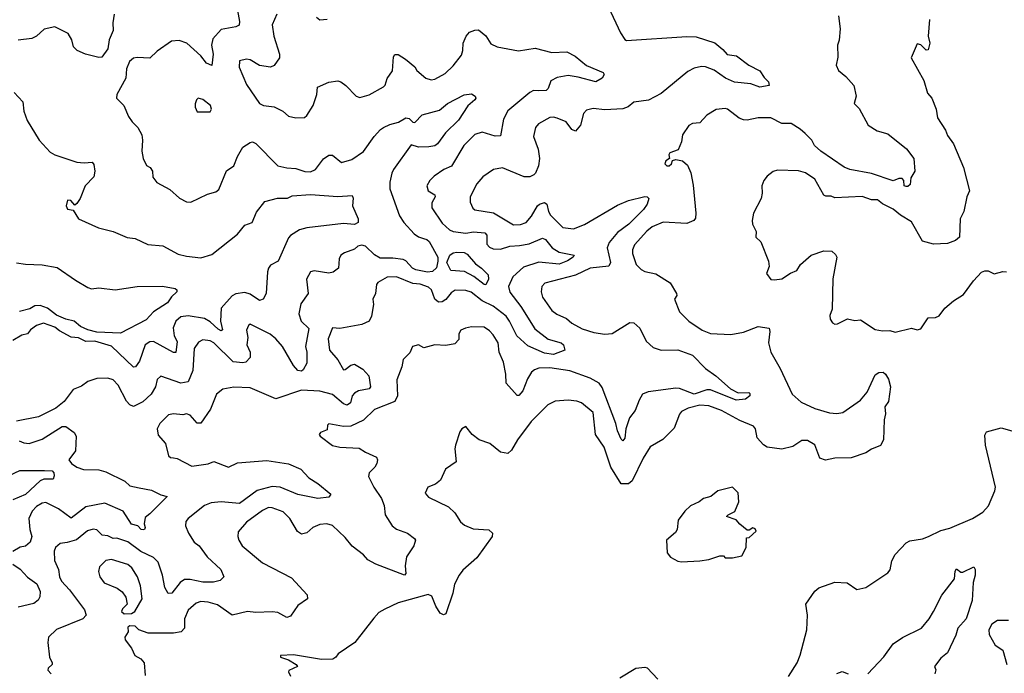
# Model space of a CAD drawing. Extents: x 1839239 to 1929705, y 762242 to 910352.
# Tile 272 of 429: x 1899413 to 1904802, y 843967 to 847544. Entities that reach past the tile are written whole.
import ezdxf

# ---------------------------------------------------------------- set-up
doc = ezdxf.new("R2010")
doc.units = 0

msp = doc.modelspace()

# ---------------------------------------------------------------- linework, layer by layer
at = {"layer": '0CON10XD'}
for points in [[(1902635, 847613.3), (1902702.3, 847472.3), (1902725, 847435.6), (1902735, 847429.6), (1903065, 847452.4), (1903115, 847450.7), (1903217, 847417), (1903261.1, 847381.1), (1903285, 847353.3), (1903337.4, 847347.4), (1903403.3, 847295), (1903465, 847263.8), (1903487.7, 847227.7), (1903512.5, 847205), (1903515, 847183.3), (1903465, 847174.2), (1903415, 847194), (1903325, 847203.1), (1903276, 847225), (1903215, 847268.2), (1903166.4, 847286.4), (1903145, 847287.4), (1903105, 847278.4), (1903070, 847260), (1902925, 847140), (1902855, 847104), (1902775, 847092.9), (1902742.8, 847067.2), (1902714.1, 847055.9), (1902615, 847051.8), (1902552.2, 847057.8), (1902515, 847050), (1902498.8, 847031.2), (1902482.1, 846967.9), (1902455, 846934.2), (1902435, 846942.5), (1902404.3, 846985), (1902355, 847006.2), (1902335, 847011.8), (1902315, 847009.4), (1902252, 846975), (1902236.7, 846955), (1902225.6, 846905), (1902251.5, 846835), (1902257.3, 846785), (1902252.5, 846745), (1902236.5, 846705), (1902226.9, 846695), (1902205, 846684.5), (1902175, 846683.8), (1902055.9, 846734.1), (1902005.5, 846724.5), (1901947.5, 846685), (1901914.7, 846645.3), (1901878.9, 846575), (1901878.5, 846545), (1901892.4, 846512.4), (1901903.2, 846503.2), (1902006.7, 846486.7), (1902115, 846421.2), (1902155, 846423.2), (1902185.6, 846435), (1902215, 846468.5), (1902246.4, 846525), (1902257.5, 846535), (1902285, 846543.1), (1902298.1, 846535), (1902306.7, 846495), (1902317.6, 846475), (1902385, 846407.9), (1902445, 846400), (1902505, 846423.6), (1902685, 846529.4), (1902745, 846554.7), (1902835, 846576.7), (1902846.7, 846575), (1902855.7, 846565), (1902847.5, 846535), (1902828.2, 846505), (1902746.7, 846425), (1902685, 846379.2), (1902638.9, 846325), (1902628.1, 846295), (1902646.1, 846215), (1902638, 846195), (1902535, 846185.3), (1902455, 846145.3), (1902287.9, 846102.1), (1902270, 846085), (1902266.9, 846055), (1902274.4, 846025), (1902325, 845952.9), (1902352.4, 845932.4), (1902405, 845909.5), (1902435, 845883.5), (1902492.1, 845852.1), (1902555, 845832.7)], [(1899929.2, 847575), (1899922.9, 847527.1), (1899924.6, 847485), (1899902.8, 847435), (1899895.3, 847385), (1899861.5, 847338.5), (1899845, 847337.3), (1899773.3, 847355), (1899726.5, 847376.5), (1899707.1, 847395), (1899698.9, 847435), (1899678.8, 847468.8), (1899605, 847504.4), (1899546.6, 847493.4), (1899505.5, 847454.5), (1899478.8, 847441.2), (1899405, 847432.5)], [(1900605.6, 847595), (1900616.5, 847535), (1900614.4, 847515), (1900595.3, 847504.7), (1900515, 847490), (1900470.7, 847439.3), (1900463.4, 847405), (1900471.9, 847355), (1900465, 847293.1), (1900435, 847306.2), (1900405, 847346.2), (1900326.7, 847416.7), (1900285, 847430), (1900243.6, 847426.4), (1900165, 847371.4), (1900125, 847334.4), (1900055, 847338.1), (1900035, 847334), (1900014.2, 847315), (1899998.1, 847275), (1899994.4, 847225), (1899943.8, 847135), (1899943.3, 847115), (1899983.3, 847075), (1900007.5, 847015), (1900028, 846985), (1900060, 846955), (1900081.1, 846915), (1900085.4, 846885), (1900081.4, 846825), (1900088.1, 846785), (1900106, 846746), (1900126.7, 846735), (1900140, 846715), (1900142.3, 846682.3), (1900163.4, 846653.4), (1900235.4, 846615.4), (1900287.3, 846567.3), (1900325, 846548), (1900350, 846545), (1900439.8, 846590.2), (1900487.2, 846602.8), (1900502.9, 846615), (1900545, 846718), (1900585, 846743.8), (1900605, 846796.2), (1900635, 846846), (1900675, 846873.1), (1900687.5, 846875), (1900705, 846866.7), (1900825.3, 846745.3), (1900875, 846732.9), (1900925, 846730.6), (1900973.8, 846713.8), (1901005, 846712.5), (1901032.5, 846725), (1901076.3, 846783.7), (1901105, 846802.1), (1901125, 846802.2), (1901175, 846763.5), (1901229.9, 846780.1), (1901295, 846823.2), (1901353.1, 846905), (1901387, 846943), (1901405, 846953.8), (1901439.5, 846970.5), (1901486.7, 846983.3), (1901526.5, 847006.5), (1901545, 847004.3), (1901565, 846983.3), (1901575, 846981.2), (1901615, 847023.3), (1901711, 847049), (1901755, 847085.4), (1901845, 847133.5), (1901885, 847139.2), (1901906.7, 847125), (1901910, 847115), (1901903.8, 847105), (1901865, 847072.5), (1901815.5, 846995), (1901744.3, 846925.7), (1901700, 846865), (1901685, 846854.4), (1901652.1, 846847.9), (1901595, 846846.4), (1901555, 846858.8), (1901459.1, 846725), (1901450.5, 846705), (1901438.7, 846655), (1901439.5, 846619.5), (1901491.8, 846471.8), (1901515.4, 846435), (1901572.9, 846372.9), (1901595.6, 846355.6), (1901622.8, 846347.2), (1901641.8, 846341.8), (1901655, 846330), (1901700.7, 846245), (1901702.4, 846222.4), (1901694, 846186), (1901673, 846167), (1901645, 846163.2), (1901580.8, 846175), (1901563.7, 846185), (1901526.2, 846225), (1901511.3, 846231.3), (1901455, 846240), (1901385, 846239.3), (1901355, 846257.3), (1901305, 846304.8), (1901285, 846310.2), (1901264.4, 846305.6), (1901245, 846289.2), (1901191.1, 846268.9), (1901170.6, 846255), (1901161.4, 846235), (1901157.5, 846185), (1901127.9, 846162.1), (1901105, 846157.1), (1901025, 846169.2), (1901005, 846164), (1900982.2, 846125), (1900991.1, 846045), (1900951.4, 845988.6), (1900940.8, 845935), (1900953.1, 845895), (1900994.8, 845854.8), (1900977.6, 845755), (1900984.8, 845724.8), (1900984, 845665), (1900965, 845627.3), (1900955, 845620), (1900934.4, 845624.4), (1900911.2, 845651.2)], [(1900820.8, 847575), (1900794.5, 847515.5), (1900803.8, 847453.8), (1900835.6, 847355), (1900834.3, 847335.7), (1900806.4, 847293.6), (1900785.5, 847284.5), (1900725, 847294.3), (1900675, 847324), (1900655, 847329.2), (1900615, 847320), (1900614.4, 847285), (1900655, 847188.8), (1900726, 847085), (1900747.5, 847075), (1900805, 847067.8), (1900853.6, 847043.6), (1900885, 847016.2), (1900925, 847006.7), (1900971.2, 847008.8), (1900985, 847020), (1901019.1, 847075), (1901039.4, 847135), (1901043.1, 847175), (1901105, 847203.1), (1901155, 847209.4), (1901170, 847205), (1901198.8, 847185), (1901254, 847125), (1901275, 847118.6), (1901325, 847132.5), (1901403.8, 847176.2), (1901413.3, 847186.7), (1901425, 847223.3), (1901452.5, 847265), (1901458.8, 847341.2), (1901466, 847354), (1901485, 847354.2), (1901525, 847328.5), (1901575, 847285.8), (1901587, 847267)], [(1903894, 847565), (1903903.8, 847495), (1903898.3, 847431.7), (1903890, 847405), (1903890.7, 847339.3), (1903881.2, 847295), (1903895, 847266.7), (1903935, 847234), (1903978.1, 847185), (1903991.5, 847125), (1903980, 847085), (1904008.3, 847058.3), (1904058, 846968), (1904106.9, 846936.9), (1904165, 846920), (1904267.2, 846837.2), (1904306.9, 846785), (1904312, 846715), (1904291.2, 846678.8), (1904287, 846643), (1904275, 846631.2), (1904265, 846631.2), (1904253.8, 846635), (1904252.5, 846665), (1904242.5, 846675), (1904225, 846674.4), (1904195, 846661.8), (1904075, 846702.3), (1903957.5, 846725), (1903925, 846737.1), (1903798.1, 846825), (1903762.7, 846855), (1903748.2, 846885), (1903711.7, 846921.7), (1903685, 846946), (1903635, 846976.8), (1903585, 846976.7), (1903525, 847006.8), (1903455, 847007.9), (1903395, 846994.5), (1903375, 846995.6), (1903351.2, 847005), (1903288, 847055), (1903275, 847058.9), (1903225, 847052), (1903175, 847022), (1903135, 846980), (1903095, 846975.6), (1903075, 846965.7), (1903040, 846915), (1903035.9, 846875.9), (1903017, 846833), (1902971.4, 846815), (1902965.8, 846805), (1902970, 846785), (1902948.8, 846771.2), (1902944.2, 846755), (1902954.6, 846744.6), (1902968.8, 846745), (1902980.8, 846755), (1902987, 846773), (1903005, 846778.8), (1903041.7, 846771.7), (1903067.7, 846747.7), (1903085.6, 846705.6), (1903098.8, 846638.8), (1903114.3, 846485.7), (1903111.7, 846458.3), (1903103.8, 846446.2), (1903065, 846428.8), (1902935, 846436.7), (1902875, 846410), (1902845, 846387.5), (1902778.2, 846311.8), (1902767.5, 846285), (1902767.3, 846265), (1902787.8, 846205), (1902815, 846177.1), (1902835, 846165.8), (1902895, 846153.8), (1902973.8, 846105), (1903008, 846045), (1903009.2, 846035), (1902996.7, 846015), (1903024.6, 845944.6), (1903075.8, 845895), (1903148, 845845), (1903195, 845826.2), (1903305, 845820.8), (1903375, 845834.6), (1903455, 845865.6), (1903515, 845855.8), (1903518.2, 845838.2), (1903511.1, 845775), (1903523.8, 845725), (1903575.8, 845635.8), (1903640.8, 845495), (1903691.2, 845451.2), (1903765, 845417.3), (1903845, 845392.5), (1903885, 845389.2), (1903919.2, 845395), (1904015, 845461.9), (1904051.8, 845505), (1904095, 845600), (1904115, 845613.8), (1904140, 845615), (1904152.5, 845605), (1904167.7, 845577.7), (1904180, 845535), (1904168.9, 845455), (1904148.5, 845425), (1904153, 845387), (1904145.7, 845355), (1904140.6, 845245), (1904125, 845214.2), (1904075, 845194.4), (1904045, 845174.4), (1903965, 845146.9), (1903875, 845144.6), (1903823.7, 845133.7), (1903792, 845145), (1903765, 845217.1), (1903725, 845241.1), (1903695, 845240.4), (1903645, 845207.9), (1903585, 845194.6), (1903505, 845205.5), (1903485, 845216.9), (1903450.3, 845255), (1903440, 845305), (1903429.6, 845319.6), (1903355, 845350), (1903253.8, 845405), (1903185, 845430.4), (1903135, 845435.2), (1903071.2, 845418.8), (1903035, 845400), (1903024, 845385), (1902995, 845308.8), (1902933.4, 845246.6), (1902863.2, 845206.8), (1902825, 845144), (1902765, 845020), (1902745, 845004.6), (1902705, 845004.5), (1902647.7, 845095), (1902611.2, 845205), (1902565.2, 845275), (1902552.5, 845395), (1902487.4, 845447.4), (1902463.2, 845456.8), (1902415, 845462.9), (1902343.9, 845456.1), (1902303.3, 845436.7), (1902213.3, 845345), (1902136.9, 845245), (1902105, 845188), (1902085, 845170.8), (1902045, 845177.1), (1901986.7, 845225), (1901927.5, 845245), (1901890, 845275), (1901855, 845317.5), (1901832.5, 845305), (1901821.7, 845288.3), (1901798.8, 845215), (1901793.8, 845195), (1901802.5, 845125), (1901743.3, 845085), (1901716.2, 845025), (1901688.3, 845001.7), (1901646.7, 844985), (1901632.7, 844952.7), (1901650.3, 844930.3), (1901759.1, 844879.1), (1901794, 844845), (1901826.3, 844796.3), (1901847.9, 844777.9), (1901895, 844758.2), (1901981.5, 844751.5), (1902000, 844735), (1901998.6, 844715), (1901915, 844598.8), (1901837.9, 844532.1), (1901817.5, 844505), (1901792, 844455), (1901783.8, 844405), (1901745, 844292.5), (1901732.5, 844287.5), (1901715, 844296.2), (1901690.5, 844335), (1901668.9, 844388.9), (1901647.8, 844397.8), (1901485, 844353.6), (1901411.7, 844318.3)], [(1901095.2, 847544.8), (1901055, 847541.8), (1901036.9, 847556.9)], [(1904393.8, 847545), (1904385.7, 847455), (1904395.7, 847415), (1904385, 847380), (1904375, 847377.5), (1904345, 847406.7), (1904325, 847412.5), (1904292, 847335), (1904361.2, 847211.2), (1904382.1, 847142.1), (1904406, 847115), (1904428.9, 847055), (1904437.2, 847007.2), (1904479.8, 846939.8), (1904491.1, 846911.1), (1904524.2, 846865), (1904579.4, 846735), (1904612.7, 846607.3), (1904598, 846575), (1904581.4, 846495), (1904560.9, 846455), (1904557.5, 846355), (1904535, 846335.8), (1904490.9, 846319.1), (1904415, 846316.7), (1904355, 846332.9), (1904295, 846437.8), (1904235, 846474.4), (1904195, 846507.2), (1904135, 846536.9), (1904108, 846558), (1904075, 846559.1), (1904025, 846576.9), (1903875, 846570), (1903855, 846578.9), (1903825, 846578.8), (1903814.2, 846584.2), (1903765, 846672), (1903715, 846707.1), (1903676.8, 846716.8), (1903560.5, 846720.5), (1903537.3, 846712.7), (1903505, 846688.8), (1903485.8, 846664.2), (1903474.3, 846635), (1903477.1, 846595), (1903472, 846565), (1903429.2, 846485), (1903422.5, 846445), (1903424.2, 846425), (1903444.2, 846385), (1903441.5, 846355), (1903468.9, 846328.9), (1903512.3, 846222.3), (1903516.1, 846193.9), (1903500, 846155), (1903525, 846123.3), (1903545, 846120), (1903583.9, 846126.1), (1903632.2, 846157.8), (1903667.4, 846172.6), (1903686.2, 846205), (1903745, 846256.2), (1903815, 846280), (1903857.7, 846277.7), (1903879.1, 846259.1), (1903886, 846245), (1903863.2, 846126.8), (1903859.7, 845960.3), (1903847.5, 845925), (1903850, 845905), (1903862.5, 845885), (1903875, 845877.5), (1903889.3, 845880.7), (1903945, 845906.7), (1903985, 845898.8), (1904015, 845901.2), (1904095, 845848.8), (1904135, 845841.4), (1904175, 845844), (1904205, 845834), (1904295, 845856.2), (1904325, 845847.5), (1904345, 845853.3), (1904385, 845912.5), (1904425, 845914.2), (1904445, 845924), (1904477.5, 845965), (1904524.2, 846005.8), (1904578.9, 846041.1), (1904633.3, 846115), (1904678.3, 846161.7), (1904695, 846170), (1904715, 846170), (1904746.4, 846153.6), (1904795, 846166.7), (1904813.6, 846163.6)], [(1901587, 847267), (1901636.2, 847225), (1901665, 847215.7), (1901685, 847219.2), (1901740.9, 847249.1), (1901785, 847291.4), (1901830.5, 847349.5), (1901838.2, 847375), (1901839.5, 847415), (1901855.8, 847455), (1901875, 847476.2), (1901905, 847487.5), (1901925, 847488), (1901965, 847455.7), (1901992.6, 847412.6), (1902025.5, 847395.5), (1902143.7, 847373.7), (1902235, 847389.4), (1902325.4, 847365.4), (1902407.9, 847367.9), (1902454, 847345), (1902515, 847294.2), (1902606.7, 847255), (1902611.2, 847245), (1902601.2, 847225), (1902565.8, 847204.2), (1902470.5, 847230.5), (1902415, 847238.9), (1902355, 847228.4), (1902320.5, 847209.5), (1902305, 847167.5), (1902295, 847157.5), (1902255, 847154.7), (1902225, 847156), (1902205, 847146.2), (1902085.2, 847044.8), (1902060.4, 846999.6), (1902045, 846908.8), (1902015, 846906.5), (1901945, 846928.5), (1901905, 846915.5), (1901843.9, 846855), (1901776.8, 846743.2), (1901733.5, 846725), (1901681.9, 846688.1), (1901657.5, 846665), (1901641.1, 846635), (1901648.5, 846608.5), (1901685.6, 846585), (1901686.2, 846575), (1901668.5, 846541.5), (1901669.6, 846515), (1901725, 846430.4), (1901765, 846393.8), (1901785, 846385.4), (1901855, 846375.9), (1901896.7, 846383.3), (1901958.4, 846378.4), (1901970, 846365), (1901969.6, 846315), (1901985, 846298.8), (1902005, 846290), (1902045, 846288.6), (1902095, 846304), (1902148.9, 846308.9), (1902202.1, 846317.9), (1902275, 846349.5), (1902290.5, 846340.5), (1902327.5, 846295), (1902365, 846272.1), (1902447.5, 846255), (1902443.3, 846245), (1902411.4, 846225), (1902365, 846206.9), (1902255, 846216.5), (1902169.7, 846190.3), (1902112.3, 846137.7), (1902089.3, 846085), (1902095, 846053.3), (1902155.3, 845975), (1902231.7, 845851.7), (1902305, 845795.5), (1902377.5, 845775), (1902388.9, 845765), (1902396.7, 845735), (1902335, 845712.5), (1902285, 845719.6), (1902195, 845760), (1902134.4, 845814.4), (1902094.4, 845894.4), (1902075, 845921), (1902005, 845975.8), (1901943.8, 846005), (1901883.7, 846053.7), (1901855, 846061.6), (1901795.7, 846064.3), (1901775, 846050), (1901745, 846013.2), (1901725, 846000.8), (1901705, 845997.5), (1901685, 846014.4), (1901666.4, 846065), (1901649.6, 846079.6), (1901605, 846096.4), (1901565, 846100), (1901475, 846136.7), (1901424.3, 846135.7), (1901373.8, 846106.2), (1901365.6, 846095), (1901360, 846045), (1901346.6, 846015), (1901348.5, 845985), (1901337.7, 845922.3), (1901325.7, 845894.3), (1901285, 845876), (1901165, 845853.8), (1901125, 845858.8), (1901101.4, 845798.6), (1901107.9, 845735), (1901155, 845683.5), (1901185, 845628.8), (1901195, 845629.2), (1901225, 845653.5), (1901245, 845658.6), (1901291.5, 845631.5), (1901323.8, 845595), (1901333.8, 845535), (1901325, 845524), (1901267.4, 845512.6), (1901245, 845500.4), (1901232.3, 845485), (1901223.2, 845446.8), (1901205.3, 845434.7), (1901185, 845442.6), (1901125, 845493.3), (1901055, 845511.2), (1900955, 845516.3), (1900815, 845469.5), (1900675, 845528.9), (1900585, 845533.8), (1900525, 845523.1), (1900490, 845495), (1900457.3, 845412.7), (1900405, 845336.5), (1900385, 845336.7), (1900345, 845380.8), (1900325, 845387.5), (1900305, 845381.4), (1900255, 845386.9), (1900228, 845382), (1900180, 845335), (1900166, 845305), (1900170.5, 845270.5), (1900210, 845225), (1900227, 845157), (1900238.3, 845148.3), (1900255, 845146.7), (1900275, 845143.3), (1900355, 845100.5), (1900445, 845113.1), (1900475, 845125.5), (1900555, 845094.8), (1900605, 845118.7), (1900765, 845131.8), (1900883.8, 845113.8), (1900952.5, 845085), (1900995, 845037.5), (1901045, 845006.2), (1901115, 844946.7), (1901105, 844932), (1901045, 844924.5), (1900934.4, 844945.6), (1900839.2, 844985), (1900795, 844990.4), (1900712.2, 844967.8), (1900615, 844896), (1900515, 844905.6), (1900459.9, 844900.1), (1900424.8, 844885.2), (1900334, 844815), (1900321.3, 844798.7), (1900319.4, 844775), (1900336.4, 844735), (1900368.5, 844685), (1900395, 844664.3), (1900438.1, 844605), (1900514.2, 844535), (1900530, 844495), (1900510, 844475), (1900473.3, 844466.7), (1900415, 844465.4), (1900345, 844481.4), (1900315, 844479.8), (1900291.2, 844465), (1900245, 844405.7), (1900225, 844404.2), (1900206.9, 844436.9), (1900195.2, 844505), (1900170.8, 844575), (1900145, 844601.2), (1900075, 844633.3), (1900005, 844686.2), (1899945, 844706.8), (1899924.6, 844705.4), (1899895, 844718.8), (1899865, 844722.5), (1899835, 844752), (1899815, 844756), (1899783.8, 844746.2), (1899723, 844697), (1899672.6, 844682.6), (1899635, 844677.1), (1899609.2, 844655), (1899600.6, 844635), (1899603.3, 844585), (1899625.2, 844535.2), (1899630, 844495), (1899640.6, 844470.6), (1899684.8, 844424.8), (1899768.1, 844315), (1899775.6, 844285), (1899758.8, 844265), (1899615, 844206.5), (1899570, 844165), (1899566.4, 844136.4), (1899576.2, 844055), (1899591.2, 844025), (1899590, 844015), (1899569.2, 843995), (1899567.1, 843985), (1899585.6, 843965)], [(1899382.5, 847145), (1899428.9, 847095), (1899435.9, 847044.1), (1899452.7, 846992.7), (1899519.1, 846885), (1899580.2, 846820.2), (1899604.6, 846804.6), (1899725, 846764.4), (1899765, 846760.6), (1899810, 846765), (1899818.3, 846751.7), (1899824.2, 846715), (1899818.8, 846685), (1899771.4, 846635), (1899743.3, 846565), (1899725, 846537.5), (1899715, 846530), (1899692.5, 846555), (1899675, 846556.7), (1899666.2, 846525), (1899675, 846507.5), (1899705, 846502.5), (1899735, 846454), (1899844.5, 846404.5), (1899924.5, 846384.5), (1900001.7, 846351.7), (1900045, 846346), (1900114.4, 846314.4), (1900196.3, 846306.3), (1900280.8, 846260.8), (1900325, 846249.6), (1900405, 846240.9), (1900465, 846258.8), (1900605, 846370.5), (1900645, 846419.4), (1900685, 846434), (1900708.3, 846491.7), (1900755, 846550), (1900823, 846567), (1900878, 846568), (1900905, 846580), (1901005, 846587.7), (1901155, 846576.7), (1901232.5, 846582.5), (1901238, 846568), (1901234, 846525), (1901266.2, 846455), (1901266.2, 846435), (1901245, 846423.5), (1901185, 846428.5), (1900985, 846404.4), (1900945, 846394.3), (1900895, 846362.9), (1900885, 846351.2), (1900827.7, 846222.3), (1900785, 846200), (1900775.5, 846184.5), (1900769.4, 846165), (1900761.4, 846045), (1900745.8, 846015), (1900725, 846008.1), (1900675, 846042.5), (1900645, 846050.7), (1900595, 846043.4), (1900575, 846033.9), (1900514.7, 845965), (1900511.7, 845895), (1900523.3, 845846.7), (1900515, 845842), (1900499.8, 845849.8), (1900455, 845891.4), (1900425, 845908.2), (1900335, 845924.3), (1900295, 845917.6), (1900267.5, 845895), (1900252.9, 845857.1), (1900257.5, 845815), (1900273.9, 845783.9), (1900266.5, 845723.5), (1900255, 845722.5), (1900145, 845783.1), (1900125, 845781.5), (1900099.1, 845765), (1900068.5, 845675), (1900046.4, 845643.6), (1900035, 845642), (1899915, 845758.3), (1899824.8, 845784.8), (1899775, 845783.2), (1899735, 845803.5), (1899695, 845807.4), (1899631, 845841), (1899605, 845861.7), (1899543.4, 845883.4), (1899505, 845871.5), (1899472.3, 845847.7), (1899455, 845824.4), (1899425, 845818.5), (1899375, 845788.1)], [(1900455, 847040), (1900462.5, 847055), (1900456.7, 847075), (1900415, 847106.7), (1900390, 847115), (1900380, 847105), (1900373, 847083), (1900373.3, 847065), (1900385, 847040), (1900455, 847040)], [(1901965, 846094), (1901954.3, 846095), (1901899, 846139), (1901846.8, 846166.8), (1901772.2, 846172.2), (1901750.8, 846215), (1901767.3, 846255), (1901785, 846268.4), (1901805, 846271.4), (1901845, 846270.4), (1901861.9, 846261.9), (1901907.6, 846207.6), (1901940.6, 846185), (1901977.6, 846147.6), (1901978.6, 846125), (1901965, 846094)], [(1899395, 846214.4), (1899444.4, 846205.6), (1899535, 846203.3), (1899617.4, 846187.4), (1899718.3, 846118.3), (1899785, 846078.1), (1899805, 846072.2), (1899845, 846076.4), (1899935, 846065.7), (1900055.9, 846084.1), (1900195, 846085.8), (1900263.9, 846073.9), (1900273.3, 846065), (1900273.3, 846055), (1900243.3, 846026.7), (1900221.2, 845995), (1900144.3, 845945.7), (1900105, 845901.4), (1899965, 845828.5), (1899835, 845834.8), (1899785, 845846.4), (1899745, 845866.1), (1899711.1, 845895), (1899665, 845905.2), (1899615, 845927.3), (1899565, 845964.8), (1899525, 845981), (1899495, 845978.7), (1899467.8, 845962.2), (1899412.1, 845947.9)], [(1900911.2, 845651.2), (1900851.7, 845755), (1900815, 845797.8), (1900783.9, 845823.9), (1900675, 845877.5), (1900665, 845871.2), (1900653.8, 845845), (1900660.9, 845805), (1900656.9, 845765), (1900674.7, 845725), (1900673.8, 845696.2), (1900649.9, 845670.1), (1900635, 845666.1), (1900581.3, 845671.3), (1900475, 845776.1), (1900455, 845786.7), (1900415, 845792.5), (1900391.4, 845778.6), (1900367.1, 845745), (1900361.2, 845625), (1900335, 845562), (1900294.5, 845554.5), (1900185, 845592.5), (1900165.4, 845574.6), (1900155.3, 845534.7), (1900133.2, 845495), (1900086.4, 845453.6), (1900035, 845427.6), (1900015.6, 845435.6), (1899996.5, 845456.5), (1899951.1, 845545), (1899925, 845573.6), (1899895, 845582.1), (1899835, 845580), (1899785, 845563.3), (1899750.7, 845539.3), (1899705, 845520), (1899656.7, 845455), (1899610.9, 845419.1), (1899515, 845371.1), (1899395, 845347.1)], [(1902555, 845832.7), (1902615, 845823.2), (1902655, 845827.7), (1902752.1, 845887.9), (1902775, 845885.8), (1902806.7, 845856.7), (1902841.9, 845785), (1902880.2, 845750.2), (1902925, 845736.4), (1903015, 845736.7), (1903095, 845708.1), (1903166, 845635), (1903224.2, 845595), (1903303.4, 845523.4), (1903345, 845502.9), (1903403.8, 845503.8), (1903409.2, 845499.2), (1903408.8, 845485), (1903385, 845466.7), (1903335, 845461.4), (1903195, 845517.8), (1903175, 845518.7), (1903105, 845494.3), (1903025, 845525.2), (1903005, 845526.8), (1902852.2, 845507.8), (1902822.2, 845495), (1902802.9, 845462.9), (1902780.9, 845405), (1902750.6, 845365), (1902731.1, 845305), (1902725.7, 845254.3), (1902715, 845239.5), (1902705, 845248.9), (1902685, 845293.3), (1902676.7, 845335), (1902601.8, 845531.8), (1902585, 845555.3), (1902535, 845583.1), (1902425, 845622.4), (1902315, 845638.6), (1902255, 845636.7), (1902231.2, 845628.8), (1902214.5, 845615), (1902191.5, 845578.5), (1902166.4, 845513.6), (1902145, 845487.5), (1902135, 845487.5), (1902076.2, 845555), (1902073.9, 845605), (1902060.5, 845670.5), (1902038, 845725), (1902031.5, 845775), (1902005, 845819.2), (1901985, 845842), (1901955, 845862), (1901885, 845862.9), (1901853.3, 845856.7), (1901826.7, 845845), (1901816.7, 845825), (1901815.9, 845794.1), (1901795, 845771.1), (1901745, 845761.8), (1901685, 845764.5), (1901625, 845748.8), (1901595, 845764.2), (1901562, 845755), (1901548.7, 845721.3), (1901511.1, 845685), (1901504.4, 845645), (1901477, 845573), (1901480.9, 845485), (1901466, 845454), (1901355, 845411.5), (1901295, 845352.9), (1901225, 845320.4), (1901185, 845318.1), (1901105, 845332.5), (1901097.5, 845325), (1901095, 845300), (1901060, 845285), (1901052.5, 845275), (1901057.5, 845265), (1901124.6, 845214.6), (1901165, 845203.9), (1901270.2, 845200.2), (1901305, 845177.5), (1901365, 845150.8), (1901371.1, 845135), (1901368.1, 845115), (1901357.1, 845095), (1901326, 845065), (1901322.9, 845045), (1901350.5, 844985), (1901393.6, 844923.6), (1901407.7, 844885), (1901413.5, 844835), (1901451.1, 844775), (1901475.4, 844755.4), (1901535, 844733.6), (1901574, 844705), (1901579.2, 844695), (1901570, 844665), (1901530, 844605), (1901523.1, 844555), (1901525.9, 844514.1), (1901520, 844505), (1901362.5, 844565), (1901318.2, 844588.2), (1901294.5, 844615), (1901232.6, 844662.6), (1901195, 844710.9), (1901125, 844776.8), (1901094.6, 844785.4), (1901055, 844782.1), (1901017.5, 844765), (1900984, 844736), (1900955, 844728.5), (1900932.7, 844742.7), (1900891.1, 844815), (1900855, 844851.2), (1900795, 844872.1), (1900775, 844874.5), (1900741.2, 844858.8), (1900654.3, 844795), (1900608.3, 844741.7), (1900606, 844715), (1900611.4, 844695), (1900630.8, 844665), (1900741.7, 844571.7), (1900900.5, 844490.5), (1900986.3, 844396.3), (1900988.6, 844375), (1900935, 844338.5), (1900895, 844279.2), (1900875, 844272.5), (1900825, 844299.5), (1900795, 844303.5), (1900705, 844299.2), (1900660, 844305), (1900575, 844285.6), (1900495, 844342.5), (1900445, 844357.2), (1900405, 844360), (1900378.3, 844351.7), (1900335, 844312.2), (1900314.8, 844265.2), (1900314.5, 844215), (1900296.5, 844193.5), (1900255, 844186.6), (1900115, 844186.9), (1900064.3, 844204.3), (1900045, 844226), (1900016.2, 844226.2), (1900005, 844220), (1900006.7, 844195), (1899988.8, 844165), (1899989.5, 844149.5), (1900023.8, 844105), (1900043.8, 844065), (1900075.5, 844045.5), (1900094, 844025), (1900100, 843955)], [(1899409.5, 845239.5), (1899435, 845228), (1899464.2, 845224.2), (1899535, 845249.2), (1899645, 845318), (1899665, 845318), (1899711.2, 845285), (1899721.4, 845265), (1899718.9, 845185), (1899681.1, 845135), (1899697.1, 845115), (1899725, 845095.8), (1899762.3, 845082.3), (1899845, 845080), (1899885, 845070), (1899988.7, 845018.7), (1900015, 844992.9), (1900067.4, 844982.6), (1900135, 844968.9), (1900185, 844944.2), (1900220, 844935), (1900125, 844839.4), (1900099.4, 844820.6), (1900093.3, 844785), (1900098.8, 844765), (1900095.8, 844754.2), (1900088.3, 844751.7), (1900077.5, 844755), (1900060, 844775), (1900025, 844784.2), (1899979.2, 844855), (1899878.1, 844898.1), (1899775, 844878.8), (1899695, 844815.4), (1899625, 844867.1), (1899555, 844902), (1899535, 844897.5), (1899505, 844879.2), (1899481.8, 844855), (1899463.2, 844815), (1899468.1, 844755), (1899479, 844715), (1899470.3, 844685), (1899445, 844662.3), (1899415, 844657.9), (1899375, 844634.6)], [(1903621.1, 843948.9), (1903668.6, 844025), (1903685, 844066.7), (1903721.4, 844205), (1903725.6, 844285), (1903716, 844345), (1903765, 844416.7), (1903787.5, 844435), (1903875, 844465.7), (1903942.1, 844462.1), (1903995, 844425.8), (1904045, 844436.2), (1904165, 844516.7), (1904176.9, 844533.1), (1904187.7, 844582.3), (1904205, 844616.7), (1904265, 844681.2), (1904285, 844692), (1904355, 844702.5), (1904386.7, 844715), (1904455, 844749.5), (1904505, 844761.1), (1904628, 844815), (1904685, 844849.2), (1904715.4, 844884.6), (1904750.8, 844965), (1904754.3, 844985), (1904698.8, 845215), (1904695, 845270), (1904705, 845287.9), (1904785, 845311.4), (1904915, 845273.3)], [(1899355, 845049.3), (1899413.6, 845076.4), (1899547.9, 845077.9), (1899590.6, 845075), (1899599.7, 845065), (1899601.3, 845048.7), (1899595, 845030), (1899545, 845029.1), (1899525, 845020.9), (1899445.3, 844945), (1899375, 844917)], [(1903035, 844576.7), (1903135, 844583.3), (1903185, 844590), (1903245, 844610), (1903265, 844610), (1903275, 844600), (1903315, 844600), (1903365, 844610), (1903390, 844655), (1903391.7, 844708.3), (1903405, 844710), (1903444, 844745), (1903438.7, 844758.7), (1903425, 844764), (1903405, 844750), (1903395, 844750), (1903355, 844782.5), (1903335, 844807.5), (1903282.5, 844825), (1903290, 844835), (1903327.3, 844852.7), (1903348.8, 844905), (1903346.2, 844955), (1903315, 844986.7), (1903235, 844966), (1903195.7, 844934.3), (1903156.1, 844923.9), (1903132.5, 844905), (1903085, 844883.3), (1903053.3, 844855), (1903017.5, 844805), (1903011.2, 844755), (1903002.3, 844737.7), (1902952.5, 844695), (1902957, 844627), (1902975, 844602.5), (1903015, 844580), (1903035, 844576.7)], [(1899375, 844564), (1899415, 844537.6), (1899455, 844493.4), (1899506.1, 844456.1), (1899524.7, 844415), (1899523.3, 844385), (1899513.1, 844366.9), (1899490.5, 844349.5), (1899405, 844328.8)], [(1899985, 844292.2), (1900025, 844294.3), (1900043.3, 844305), (1900082.2, 844375), (1900074.3, 844445), (1900058.1, 844495), (1900026.5, 844545), (1900005, 844562.5), (1899915, 844589.1), (1899884.6, 844585.4), (1899849.5, 844550.5), (1899844.2, 844525), (1899850.8, 844495), (1899875, 844462.5), (1899946.7, 844433.3), (1899973.4, 844413.4), (1899993, 844383), (1900001.2, 844345), (1899975, 844320.8), (1899970, 844305), (1899985, 844292.2)], [(1904055, 843964), (1904142.6, 844057.4), (1904195, 844128), (1904245, 844162.9), (1904348.8, 844215), (1904391.2, 844265), (1904414.3, 844305.7), (1904461.2, 844395), (1904530, 844485), (1904533.9, 844526.1), (1904541.7, 844538.3), (1904565, 844520), (1904575, 844520), (1904635, 844550), (1904642.5, 844535), (1904642.5, 844505), (1904632.5, 844465), (1904627.1, 844365), (1904594, 844265), (1904548.2, 844215), (1904536.9, 844175), (1904491.7, 844078.3), (1904455, 844050), (1904420, 844005), (1904427, 843987), (1904422.9, 843965)], [(1901411.7, 844318.3), (1901379.5, 844300.5), (1901350.6, 844269.4), (1901247.5, 844135), (1901156, 844074), (1901143.3, 844055), (1901127.5, 844045), (1901065, 844042.3), (1900912.3, 844067.7), (1900840, 844065), (1900840, 844055), (1900885, 844040), (1900926.1, 844016.1), (1900932.5, 844005), (1900886.7, 843983.3), (1900883.3, 843975), (1900895, 843952)], [(1904825, 844255.6), (1904765, 844255.8), (1904735, 844235.8), (1904718.1, 844205), (1904719.1, 844179.1), (1904751.7, 844121.7), (1904794.4, 844094.4), (1904817.1, 844015)], [(1902697.3, 843942.7), (1902785, 843995.6), (1902835, 844001.4), (1902846.6, 843996.6), (1902905, 843934.2)], [(1903885, 843965.8), (1903915, 843976.7), (1903947.5, 843965)]]:
    msp.add_lwpolyline(points, dxfattribs=at)

doc.saveas('drawing.dxf')
